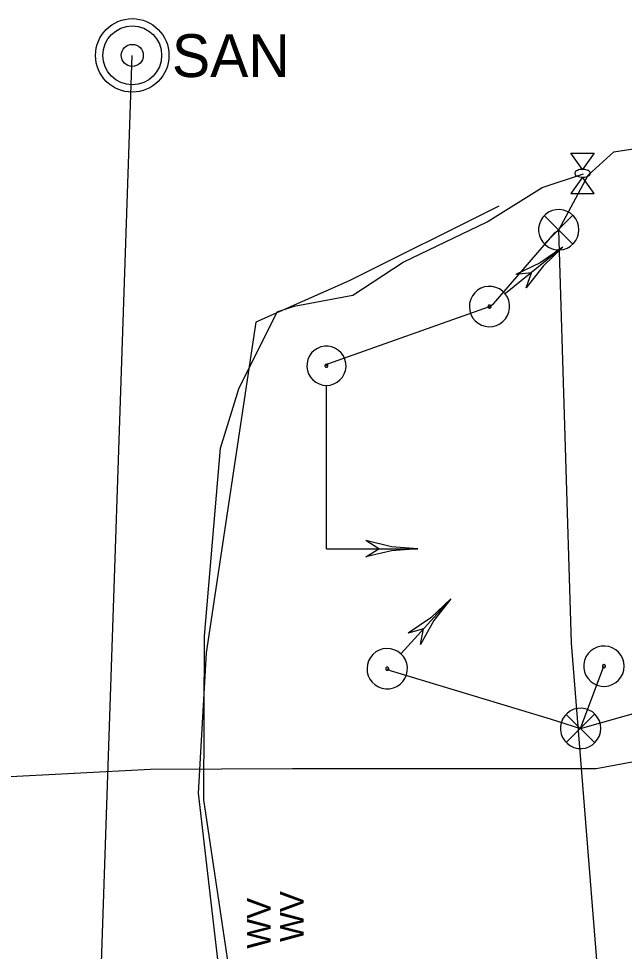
# Model space of a CAD drawing. Extents: x 596028 to 606371, y 330010 to 403088.
# Drawn here: x 602875.6 to 602974.5, y 402237 to 402389.4 of the extents above; entities that cross this region are included whole.
import ezdxf

# ---------------------------------------------------------------- set-up
doc = ezdxf.new("R2010")
doc.units = 0
for name, color, linetype in [('E_LTG_CID', 7, 'Continuous'), ('E_LTG_Conduit', 7, 'Continuous'), ('E_SIG', 7, 'Continuous'), ('E_SIG_Conduit', 7, 'Continuous'), ('E_UTL_E_Bold', 7, 'Continuous'), ('E_UTL_E_UG', 7, 'Continuous'), ('E_UTL_FO_UG_QWEST', 7, 'Continuous'), ('E_UTL_SAN_MH', 7, 'Continuous'), ('E_UTL_SAN_UG', 7, 'Continuous'), ('E_UTL_W', 7, 'Continuous')]:
    doc.layers.add(name, color=color, linetype=linetype)

msp = doc.modelspace()

# ---------------------------------------------------------------- linework, layer by layer
at = {"layer": 'E_LTG_CID'}
msp.add_lwpolyline([(602675.07, 402262.08), (602676.07, 402262.72), (602692.09, 402263.42), (602723.11, 402263.48), (602737.36, 402264.21), (602741.56, 402272.78), (602743.61, 402271.7), (602749.4, 402264.91), (602763.84, 402263.47), (602813.45, 402265.08), (602855.18, 402266.55), (602862.91, 402274.8), (602872.14, 402265.51), (602897.13, 402266.78), (602920.32, 402266.89), (602969.9, 402266.9), (602993.7, 402271.33), (602998.27, 402267.03), (603003.69, 402265.74), (603019.03, 402265.61), (603073.32, 402268.4), (603108.87, 402272.13), (603158.69, 402274.42), (603170.1, 402273.75)], dxfattribs=at)
at = {"layer": 'E_LTG_Conduit'}
msp.add_lwpolyline([(602967.35, 402273.46), (602998.28, 402282.2), (602998.92, 402282.63)], dxfattribs=at)
at = {"layer": 'E_SIG'}
for points in [[(602967.08, 402354.91), (602967.02, 402355.54), (602966.85, 402356.14), (602966.56, 402356.7), (602966.17, 402357.19), (602965.7, 402357.6), (602965.15, 402357.91), (602964.56, 402358.12), (602963.94, 402358.21), (602963.31, 402358.18), (602962.7, 402358.03), (602962.13, 402357.77), (602961.62, 402357.41), (602961.19, 402356.95), (602960.85, 402356.42), (602960.62, 402355.84), (602960.5, 402355.23), (602960.5, 402354.6), (602960.62, 402353.98), (602960.85, 402353.4), (602961.19, 402352.87), (602961.62, 402352.42), (602962.13, 402352.05), (602962.7, 402351.79), (602963.31, 402351.65), (602963.94, 402351.62), (602964.56, 402351.71), (602965.15, 402351.91), (602965.7, 402352.22), (602966.17, 402352.64), (602966.56, 402353.13), (602966.85, 402353.69), (602967.02, 402354.29), (602967.08, 402354.91)], [(602966.05, 402357.25), (602961.44, 402352.59)], [(602961.44, 402357.2), (602966.09, 402352.55)], [(602964.46, 402352.04), (602955.09, 402344.47)], [(602964.46, 402352.04), (602960.77, 402349.51), (602956.75, 402347.58)], [(602964.46, 402352.04), (602961.21, 402348.97), (602958.47, 402345.44)], [(602959.32, 402347.89), (602956.75, 402347.58)], [(602958.47, 402345.44), (602959.32, 402347.89)], [(602955.04, 402344.44), (602954.6, 402344.88), (602954.09, 402345.24), (602953.51, 402345.49), (602952.9, 402345.63), (602952.28, 402345.66), (602951.66, 402345.56), (602951.07, 402345.35), (602950.53, 402345.03), (602950.06, 402344.61), (602949.68, 402344.11), (602949.4, 402343.55), (602949.23, 402342.94), (602949.18, 402342.32), (602949.24, 402341.7), (602949.43, 402341.1), (602949.72, 402340.54), (602950.12, 402340.05), (602950.6, 402339.65), (602951.14, 402339.34), (602951.74, 402339.15), (602952.36, 402339.06), (602952.99, 402339.1), (602953.59, 402339.26), (602954.16, 402339.53), (602954.67, 402339.9), (602955.1, 402340.36), (602955.43, 402340.89), (602955.65, 402341.47), (602955.76, 402342.09), (602955.76, 402342.72), (602955.63, 402343.33), (602955.39, 402343.91), (602955.04, 402344.44)], [(602952.67, 402342.52), (602952.64, 402342.56), (602952.6, 402342.58), (602952.55, 402342.6), (602952.51, 402342.61), (602952.46, 402342.61), (602952.41, 402342.61), (602952.37, 402342.59), (602952.33, 402342.57), (602952.29, 402342.53), (602952.26, 402342.5), (602952.24, 402342.45), (602952.23, 402342.41), (602952.22, 402342.36), (602952.23, 402342.31), (602952.24, 402342.27), (602952.26, 402342.22), (602952.29, 402342.19), (602952.33, 402342.15), (602952.37, 402342.13), (602952.42, 402342.12), (602952.47, 402342.11), (602952.51, 402342.11), (602952.56, 402342.13), (602952.6, 402342.15), (602952.64, 402342.17), (602952.68, 402342.21), (602952.7, 402342.25), (602952.72, 402342.29), (602952.73, 402342.34), (602952.73, 402342.39), (602952.72, 402342.44), (602952.7, 402342.48), (602952.67, 402342.52)], [(602925.84, 402329.49), (602926.45, 402329.54), (602927.03, 402329.72), (602927.57, 402329.99), (602928.05, 402330.37), (602928.45, 402330.83), (602928.76, 402331.36), (602928.96, 402331.93), (602929.04, 402332.54), (602929.01, 402333.14), (602928.87, 402333.74), (602928.62, 402334.29), (602928.26, 402334.79), (602927.82, 402335.21), (602927.31, 402335.54), (602926.74, 402335.76), (602926.15, 402335.88), (602925.54, 402335.88), (602924.94, 402335.76), (602924.37, 402335.54), (602923.86, 402335.21), (602923.42, 402334.79), (602923.07, 402334.29), (602922.82, 402333.74), (602922.67, 402333.14), (602922.64, 402332.54), (602922.73, 402331.93), (602922.93, 402331.36), (602923.23, 402330.83), (602923.63, 402330.37), (602924.11, 402329.99), (602924.65, 402329.72), (602925.24, 402329.54), (602925.84, 402329.49)], [(602925.84, 402332.44), (602925.89, 402332.45), (602925.93, 402332.46), (602925.98, 402332.48), (602926.01, 402332.51), (602926.04, 402332.55), (602926.07, 402332.59), (602926.08, 402332.63), (602926.09, 402332.68), (602926.09, 402332.72), (602926.07, 402332.77), (602926.05, 402332.81), (602926.03, 402332.85), (602925.99, 402332.88), (602925.95, 402332.91), (602925.91, 402332.92), (602925.87, 402332.93), (602925.82, 402332.93), (602925.77, 402332.92), (602925.73, 402332.91), (602925.69, 402332.88), (602925.66, 402332.85), (602925.63, 402332.81), (602925.61, 402332.77), (602925.6, 402332.72), (602925.6, 402332.68), (602925.6, 402332.63), (602925.62, 402332.59), (602925.64, 402332.55), (602925.67, 402332.51), (602925.71, 402332.48), (602925.75, 402332.46), (602925.8, 402332.45), (602925.84, 402332.44)], [(602925.84, 402302.79), (602925.84, 402329.43)], [(602925.84, 402310.27), (602925.84, 402310.27)], [(602940.79, 402302.79), (602936.47, 402303.13), (602932.25, 402304.13)], [(602934.38, 402302.79), (602932.25, 402304.13)], [(602925.84, 402302.79), (602940.79, 402302.79)], [(602940.79, 402302.79), (602936.47, 402302.46), (602932.25, 402301.46)], [(602932.25, 402301.46), (602934.38, 402302.79)], [(602946.13, 402294.6), (602938.03, 402285.7)], [(602946.13, 402294.6), (602942.88, 402291.54), (602939.19, 402289.02)], [(602946.13, 402294.6), (602943.39, 402291.08), (602941.23, 402287.17)], [(602941.69, 402289.72), (602939.19, 402289.02)], [(602941.23, 402287.17), (602941.69, 402289.72)], [(602937.99, 402285.65), (602937.49, 402286.03), (602936.92, 402286.3), (602936.32, 402286.47), (602935.69, 402286.51), (602935.07, 402286.44), (602934.47, 402286.25), (602933.92, 402285.95), (602933.44, 402285.55), (602933.04, 402285.06), (602932.73, 402284.51), (602932.54, 402283.92), (602932.47, 402283.29), (602932.51, 402282.67), (602932.68, 402282.06), (602932.95, 402281.5), (602933.32, 402280.99), (602933.79, 402280.57), (602934.32, 402280.24), (602934.91, 402280.03), (602935.53, 402279.92), (602936.16, 402279.94), (602936.77, 402280.07), (602937.35, 402280.32), (602937.87, 402280.67), (602938.31, 402281.11), (602938.66, 402281.63), (602938.91, 402282.21), (602939.04, 402282.82), (602939.06, 402283.45), (602938.96, 402284.07), (602938.74, 402284.65), (602938.41, 402285.19), (602937.99, 402285.65)], [(602974.46, 402283.63), (602974.4, 402284.25), (602974.23, 402284.85), (602973.94, 402285.41), (602973.55, 402285.9), (602973.08, 402286.32), (602972.53, 402286.63), (602971.94, 402286.83), (602971.32, 402286.92), (602970.69, 402286.89), (602970.08, 402286.75), (602969.51, 402286.48), (602969, 402286.12), (602968.57, 402285.67), (602968.23, 402285.14), (602968, 402284.56), (602967.88, 402283.94), (602967.88, 402283.31), (602968, 402282.7), (602968.23, 402282.11), (602968.57, 402281.59), (602969, 402281.13), (602969.51, 402280.77), (602970.08, 402280.51), (602970.69, 402280.36), (602971.32, 402280.33), (602971.94, 402280.42), (602972.53, 402280.63), (602973.08, 402280.94), (602973.55, 402281.35), (602973.94, 402281.84), (602974.23, 402282.4), (602974.4, 402283), (602974.46, 402283.63)], [(602935.94, 402283.4), (602935.9, 402283.43), (602935.86, 402283.45), (602935.81, 402283.46), (602935.76, 402283.46), (602935.71, 402283.46), (602935.67, 402283.44), (602935.63, 402283.42), (602935.59, 402283.39), (602935.56, 402283.35), (602935.54, 402283.31), (602935.52, 402283.27), (602935.52, 402283.22), (602935.52, 402283.17), (602935.53, 402283.12), (602935.55, 402283.08), (602935.58, 402283.04), (602935.62, 402283.01), (602935.66, 402282.99), (602935.7, 402282.97), (602935.75, 402282.96), (602935.8, 402282.96), (602935.84, 402282.97), (602935.89, 402282.99), (602935.93, 402283.02), (602935.96, 402283.05), (602935.99, 402283.09), (602936.01, 402283.14), (602936.02, 402283.18), (602936.02, 402283.23), (602936.01, 402283.28), (602935.99, 402283.32), (602935.97, 402283.36), (602935.94, 402283.4)], [(602971.42, 402283.63), (602971.41, 402283.67), (602971.4, 402283.72), (602971.38, 402283.76), (602971.35, 402283.8), (602971.31, 402283.83), (602971.27, 402283.86), (602971.22, 402283.87), (602971.18, 402283.88), (602971.13, 402283.88), (602971.08, 402283.87), (602971.04, 402283.85), (602971, 402283.82), (602970.97, 402283.78), (602970.94, 402283.74), (602970.92, 402283.7), (602970.91, 402283.65), (602970.91, 402283.6), (602970.92, 402283.56), (602970.94, 402283.51), (602970.97, 402283.47), (602971, 402283.44), (602971.04, 402283.41), (602971.08, 402283.39), (602971.13, 402283.38), (602971.18, 402283.37), (602971.22, 402283.38), (602971.27, 402283.4), (602971.31, 402283.42), (602971.35, 402283.45), (602971.38, 402283.49), (602971.4, 402283.53), (602971.41, 402283.58), (602971.42, 402283.63)], [(602970.65, 402273.46), (602970.59, 402274.09), (602970.42, 402274.69), (602970.13, 402275.25), (602969.74, 402275.74), (602969.27, 402276.15), (602968.72, 402276.46), (602968.13, 402276.67), (602967.51, 402276.76), (602966.88, 402276.73), (602966.27, 402276.58), (602965.7, 402276.32), (602965.19, 402275.96), (602964.76, 402275.5), (602964.42, 402274.97), (602964.19, 402274.39), (602964.07, 402273.78), (602964.07, 402273.15), (602964.19, 402272.53), (602964.42, 402271.95), (602964.76, 402271.42), (602965.19, 402270.97), (602965.7, 402270.6), (602966.27, 402270.34), (602966.88, 402270.2), (602967.51, 402270.17), (602968.13, 402270.26), (602968.72, 402270.46), (602969.27, 402270.77), (602969.74, 402271.19), (602970.13, 402271.68), (602970.42, 402272.24), (602970.59, 402272.84), (602970.65, 402273.46)], [(602969.62, 402275.8), (602965.01, 402271.14)], [(602965.01, 402275.75), (602969.66, 402271.1)]]:
    msp.add_lwpolyline(points, dxfattribs=at)
at = {"layer": 'E_SIG_Conduit'}
for points in [[(602925.84, 402332.69), (602926.06, 402333.02), (602952.47, 402342.36), (602953.11, 402342.81), (602963.14, 402354.39), (602963.78, 402354.91), (602968.56, 402363.8), (602972.78, 402367.62), (602982.65, 402369.17), (602987.11, 402368.26)], [(602973.38, 402193.41), (602965.84, 402287.41), (602963.78, 402354.91)], [(602935.77, 402283.21), (602936.25, 402282.92), (602962.36, 402275.01), (602967.35, 402273.46)], [(602967.35, 402273.46), (602971.16, 402283.63)]]:
    msp.add_lwpolyline(points, dxfattribs=at)
at = {"layer": 'E_UTL_E_Bold'}
for points in [[(602965.76, 402367.43), (602969.57, 402367.43)], [(602967.66, 402364.76), (602965.76, 402367.43)], [(602969.57, 402367.43), (602967.66, 402364.76)], [(602967.66, 402363.49), (602965.76, 402360.83)], [(602968.93, 402364.13), (602968.91, 402364.25), (602968.84, 402364.36), (602968.73, 402364.47), (602968.58, 402364.56), (602968.4, 402364.64), (602968.19, 402364.7), (602967.96, 402364.74), (602967.72, 402364.76), (602967.48, 402364.75), (602967.25, 402364.73), (602967.03, 402364.68), (602966.83, 402364.61), (602966.66, 402364.52), (602966.53, 402364.42), (602966.44, 402364.3), (602966.4, 402364.19), (602966.4, 402364.06), (602966.44, 402363.95), (602966.53, 402363.83), (602966.66, 402363.73), (602966.83, 402363.65), (602967.03, 402363.58), (602967.25, 402363.53), (602967.48, 402363.5), (602967.72, 402363.49), (602967.96, 402363.51), (602968.19, 402363.55), (602968.4, 402363.61), (602968.58, 402363.69), (602968.73, 402363.78), (602968.84, 402363.89), (602968.91, 402364.01), (602968.93, 402364.13)], [(602969.57, 402360.83), (602967.66, 402363.49)], [(602965.76, 402360.83), (602969.57, 402360.83)]]:
    msp.add_lwpolyline(points, dxfattribs=at)
at = {"layer": 'E_UTL_E_UG'}
msp.add_lwpolyline([(602912.41, 402195.05), (602912.41, 402195.16), (602911.83, 402212.97), (602911.94, 402220.96), (602905.82, 402261.81), (602905.94, 402288.53), (602908.52, 402319.24), (602911.52, 402328.92), (602917.77, 402341.48), (602920.56, 402342.45), (602930.16, 402344.21), (602938.35, 402349.64), (602952.08, 402356.19), (602961.05, 402361.81), (602967.84, 402364.04)], dxfattribs=at)
at = {"layer": 'E_UTL_FO_UG_QWEST'}
msp.add_lwpolyline([(602954, 402358.78), (602929.53, 402346.54), (602914.32, 402339.8), (602906.22, 402285.83), (602904.92, 402262.87), (602909.56, 402222.6), (602912.15, 402213.67), (602925.74, 402196.41), (602933.59, 402181.17), (602960.51, 402150.95)], dxfattribs=at)
at = {"layer": 'E_UTL_SAN_MH'}
for radius in [6, 4.8, 1.8]:
    msp.add_circle((602894.13, 402383.39), radius, dxfattribs=at)
at = {"layer": 'E_UTL_SAN_UG'}
msp.add_line((602886.87, 402169.31), (602894.13, 402383.39), dxfattribs=at)

# ---------------------------------------------------------------- texts
at = {"layer": 'E_UTL_SAN_MH'}
msp.add_text('SAN', height=6.998, dxfattribs=at).set_placement((602900.61, 402379.85))
at = {"layer": 'E_UTL_W'}
for p in [(602922.12, 402238.59), (602916.72, 402237.49)]:
    msp.add_text('WV', height=3.85, rotation=90, dxfattribs=at).set_placement(p)

doc.saveas('drawing.dxf')
